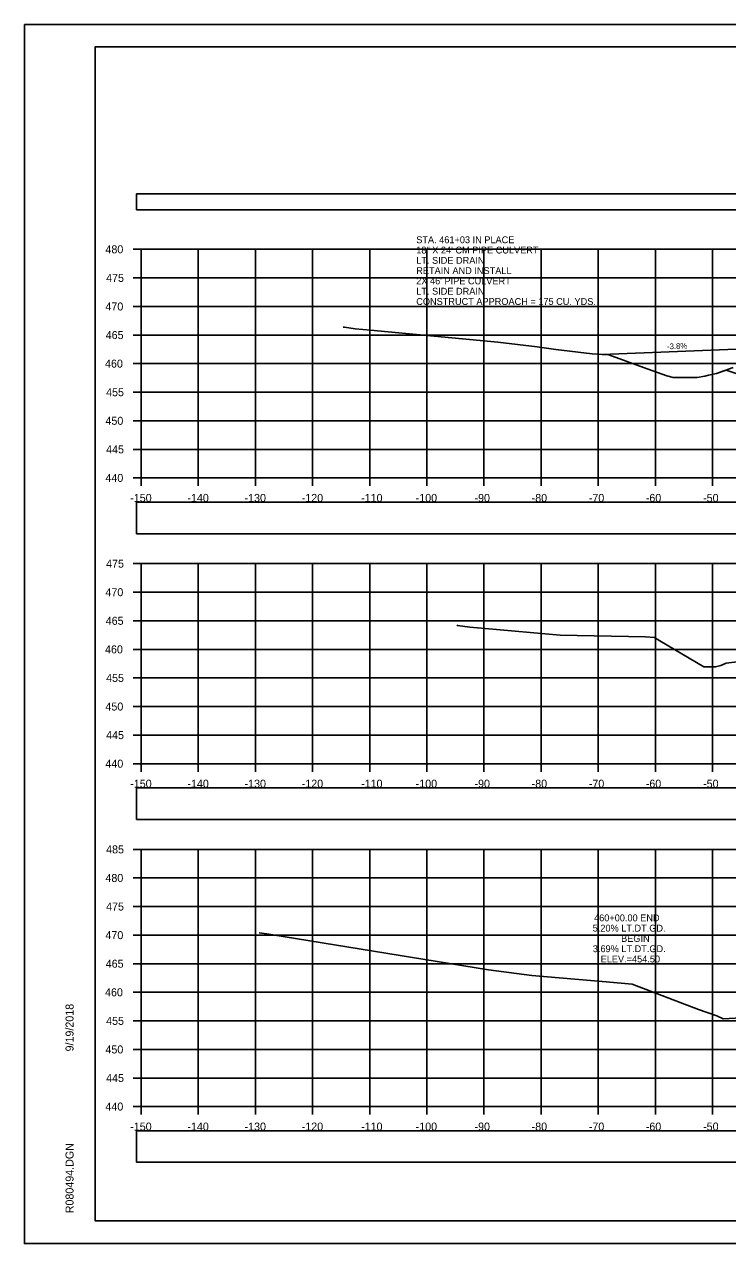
# Model space of a CAD drawing. Extents: x 1376273 to 1384221, y 378927 to 384592.
# Drawn here: x 1383887.5 to 1384010.5, y 380538.5 to 380751.8 of the extents above; entities that cross this region are included whole.
import ezdxf

# ---------------------------------------------------------------- set-up
doc = ezdxf.new("R2010")
doc.units = 0
for name, color, linetype in [('R_Axis', 7, 'Continuous'), ('R_Axis Annot', 7, 'Continuous'), ('R_Border', 7, 'Continuous'), ('R_Drive', 7, 'Continuous'), ('R_Exist Surface', 7, 'Continuous'), ('R_Grid', 7, 'Continuous'), ('R_No Plot', 7, 'Continuous'), ('R_Xsect Elev', 7, 'Continuous'), ('T_Notes', 7, 'Continuous')]:
    doc.layers.add(name, color=color, linetype=linetype)

msp = doc.modelspace()

# ---------------------------------------------------------------- linework, layer by layer
at = {"layer": 'R_Axis'}
for p, q in [((1383906.51, 380712.49), (1383907.91, 380712.49)), ((1383907.91, 380672.49), (1383907.91, 380712.49)), ((1383906.51, 380707.49), (1383907.91, 380707.49)), ((1383906.51, 380702.49), (1383907.91, 380702.49)), ((1383906.51, 380697.49), (1383907.91, 380697.49)), ((1383906.51, 380692.49), (1383907.91, 380692.49)), ((1383906.51, 380687.49), (1383907.91, 380687.49)), ((1383906.51, 380682.49), (1383907.91, 380682.49)), ((1383906.51, 380677.49), (1383907.91, 380677.49)), ((1383906.51, 380672.49), (1383907.91, 380672.49)), ((1383907.91, 380672.49), (1384207.91, 380672.49)), ((1383907.91, 380671.09), (1383907.91, 380672.49)), ((1383917.91, 380671.09), (1383917.91, 380672.49)), ((1383927.91, 380671.09), (1383927.91, 380672.49)), ((1383937.91, 380671.09), (1383937.91, 380672.49)), ((1383947.91, 380671.09), (1383947.91, 380672.49)), ((1383957.91, 380671.09), (1383957.91, 380672.49)), ((1383967.91, 380671.09), (1383967.91, 380672.49)), ((1383977.91, 380671.09), (1383977.91, 380672.49)), ((1383987.91, 380671.09), (1383987.91, 380672.49)), ((1383997.91, 380671.09), (1383997.91, 380672.49)), ((1384007.91, 380671.09), (1384007.91, 380672.49)), ((1383906.51, 380657.49), (1383907.91, 380657.49)), ((1383907.91, 380622.49), (1383907.91, 380657.49)), ((1383906.51, 380652.49), (1383907.91, 380652.49)), ((1383906.51, 380647.49), (1383907.91, 380647.49)), ((1383906.51, 380642.49), (1383907.91, 380642.49)), ((1383906.51, 380637.49), (1383907.91, 380637.49)), ((1383906.51, 380632.49), (1383907.91, 380632.49)), ((1383906.51, 380627.49), (1383907.91, 380627.49)), ((1383906.51, 380622.49), (1383907.91, 380622.49)), ((1383907.91, 380622.49), (1384207.91, 380622.49)), ((1383907.91, 380621.09), (1383907.91, 380622.49)), ((1383917.91, 380621.09), (1383917.91, 380622.49)), ((1383927.91, 380621.09), (1383927.91, 380622.49)), ((1383937.91, 380621.09), (1383937.91, 380622.49)), ((1383947.91, 380621.09), (1383947.91, 380622.49)), ((1383957.91, 380621.09), (1383957.91, 380622.49)), ((1383967.91, 380621.09), (1383967.91, 380622.49)), ((1383977.91, 380621.09), (1383977.91, 380622.49)), ((1383987.91, 380621.09), (1383987.91, 380622.49)), ((1383997.91, 380621.09), (1383997.91, 380622.49)), ((1384007.91, 380621.09), (1384007.91, 380622.49)), ((1383906.51, 380607.49), (1383907.91, 380607.49)), ((1383907.91, 380562.49), (1383907.91, 380607.49)), ((1383906.51, 380602.49), (1383907.91, 380602.49)), ((1383906.51, 380597.49), (1383907.91, 380597.49)), ((1383906.51, 380592.49), (1383907.91, 380592.49)), ((1383906.51, 380587.49), (1383907.91, 380587.49)), ((1383906.51, 380582.49), (1383907.91, 380582.49)), ((1383906.51, 380577.49), (1383907.91, 380577.49)), ((1383906.51, 380572.49), (1383907.91, 380572.49)), ((1383906.51, 380567.49), (1383907.91, 380567.49)), ((1383906.51, 380562.49), (1383907.91, 380562.49)), ((1383907.91, 380562.49), (1384207.91, 380562.49)), ((1383907.91, 380561.09), (1383907.91, 380562.49)), ((1383917.91, 380561.09), (1383917.91, 380562.49)), ((1383927.91, 380561.09), (1383927.91, 380562.49)), ((1383937.91, 380561.09), (1383937.91, 380562.49)), ((1383947.91, 380561.09), (1383947.91, 380562.49)), ((1383957.91, 380561.09), (1383957.91, 380562.49)), ((1383967.91, 380561.09), (1383967.91, 380562.49)), ((1383977.91, 380561.09), (1383977.91, 380562.49)), ((1383987.91, 380561.09), (1383987.91, 380562.49)), ((1383997.91, 380561.09), (1383997.91, 380562.49)), ((1384007.91, 380561.09), (1384007.91, 380562.49))]:
    msp.add_line(p, q, dxfattribs=at)
at = {"layer": 'R_Axis Annot'}
for points in [[(1383907.13, 380719.38), (1384208.93, 380719.38), (1384208.93, 380722.2), (1383907.13, 380722.2)], [(1383907.13, 380662.71), (1384208.93, 380662.71), (1384208.93, 380668.23), (1383907.13, 380668.23)], [(1383907.13, 380612.74), (1384208.93, 380612.74), (1384208.93, 380618.27), (1383907.13, 380618.27)], [(1383907.13, 380552.74), (1384208.93, 380552.74), (1384208.93, 380558.26), (1383907.13, 380558.26)]]:
    msp.add_lwpolyline(points, close=True, dxfattribs=at)
at = {"layer": 'R_Border'}
for p, q in [((1383899.91, 380747.95), (1384216.09, 380747.95)), ((1383899.91, 380542.49), (1383899.91, 380747.95)), ((1383899.91, 380542.49), (1383899.91, 380542.49)), ((1384216.09, 380542.49), (1383899.91, 380542.49))]:
    msp.add_line(p, q, dxfattribs=at)
at = {"layer": 'R_Drive'}
msp.add_line((1384014.92, 380695.11), (1383988.58, 380694.1), dxfattribs=at)
at = {"layer": 'R_Exist Surface'}
for points in [[(1383943.26, 380698.88), (1383943.48, 380698.85), (1383945.39, 380698.6), (1383948.03, 380698.37), (1383970.36, 380696.22), (1383977.24, 380695.44), (1383980.5, 380694.97), (1383986.85, 380694.22), (1383989.78, 380694.02), (1383995.8, 380691.81), (1383999.93, 380690.36), (1384000.99, 380690.08), (1384002.57, 380690.09), (1384005.19, 380690.09), (1384006.57, 380690.3), (1384007.19, 380690.48), (1384008.57, 380690.74), (1384011.5, 380691.8)], [(1383963.14, 380646.7), (1383963.27, 380646.68), (1383965.43, 380646.39), (1383968.1, 380646.15), (1383981.26, 380644.98), (1383996.19, 380644.66), (1383997.75, 380644.58), (1383998.65, 380644.01), (1384006.4, 380639.45), (1384007.7, 380639.44), (1384008.43, 380639.41), (1384009.33, 380639.68), (1384010.28, 380640.09), (1384012.18, 380640.31)], [(1383928.55, 380592.92), (1383929.94, 380592.72), (1383930.61, 380592.62), (1383968.7, 380586.41), (1383976.3, 380585.42), (1383989.28, 380584.33), (1383993.82, 380583.93), (1384005.47, 380579.45), (1384008.66, 380578.37), (1384009.75, 380577.87), (1384012.91, 380578.02)]]:
    msp.add_lwpolyline(points, dxfattribs=at)
at = {"layer": 'R_Grid'}
for p, q in [((1383907.91, 380712.49), (1384207.91, 380712.49)), ((1383907.91, 380672.49), (1383907.91, 380712.49)), ((1383917.91, 380672.49), (1383917.91, 380712.49)), ((1383927.91, 380672.49), (1383927.91, 380712.49)), ((1383937.91, 380672.49), (1383937.91, 380712.49)), ((1383947.91, 380672.49), (1383947.91, 380712.49)), ((1383957.91, 380672.49), (1383957.91, 380712.49)), ((1383967.91, 380672.49), (1383967.91, 380712.49)), ((1383977.91, 380672.49), (1383977.91, 380712.49)), ((1383987.91, 380672.49), (1383987.91, 380712.49)), ((1383997.91, 380672.49), (1383997.91, 380712.49)), ((1384007.91, 380672.49), (1384007.91, 380712.49)), ((1383907.91, 380707.49), (1384207.91, 380707.49)), ((1383907.91, 380702.49), (1384207.91, 380702.49)), ((1383907.91, 380697.49), (1384207.91, 380697.49)), ((1383907.91, 380692.49), (1384207.91, 380692.49)), ((1383907.91, 380687.49), (1384207.91, 380687.49)), ((1383907.91, 380682.49), (1384207.91, 380682.49)), ((1383907.91, 380677.49), (1384207.91, 380677.49)), ((1383907.91, 380672.49), (1384207.91, 380672.49)), ((1383907.91, 380657.49), (1384207.91, 380657.49)), ((1383907.91, 380622.49), (1383907.91, 380657.49)), ((1383917.91, 380622.49), (1383917.91, 380657.49)), ((1383927.91, 380622.49), (1383927.91, 380657.49)), ((1383937.91, 380622.49), (1383937.91, 380657.49)), ((1383947.91, 380622.49), (1383947.91, 380657.49)), ((1383957.91, 380622.49), (1383957.91, 380657.49)), ((1383967.91, 380622.49), (1383967.91, 380657.49)), ((1383977.91, 380622.49), (1383977.91, 380657.49)), ((1383987.91, 380622.49), (1383987.91, 380657.49)), ((1383997.91, 380622.49), (1383997.91, 380657.49)), ((1384007.91, 380622.49), (1384007.91, 380657.49)), ((1383907.91, 380652.49), (1384207.91, 380652.49)), ((1383907.91, 380647.49), (1384207.91, 380647.49)), ((1383907.91, 380642.49), (1384207.91, 380642.49)), ((1383907.91, 380637.49), (1384207.91, 380637.49)), ((1383907.91, 380632.49), (1384207.91, 380632.49)), ((1383907.91, 380627.49), (1384207.91, 380627.49)), ((1383907.91, 380622.49), (1384207.91, 380622.49)), ((1383907.91, 380607.49), (1384207.91, 380607.49)), ((1383907.91, 380562.49), (1383907.91, 380607.49)), ((1383917.91, 380562.49), (1383917.91, 380607.49)), ((1383927.91, 380562.49), (1383927.91, 380607.49)), ((1383937.91, 380562.49), (1383937.91, 380607.49)), ((1383947.91, 380562.49), (1383947.91, 380607.49)), ((1383957.91, 380562.49), (1383957.91, 380607.49)), ((1383967.91, 380562.49), (1383967.91, 380607.49)), ((1383977.91, 380562.49), (1383977.91, 380607.49)), ((1383987.91, 380562.49), (1383987.91, 380607.49)), ((1383997.91, 380562.49), (1383997.91, 380607.49)), ((1384007.91, 380562.49), (1384007.91, 380607.49)), ((1383907.91, 380602.49), (1384207.91, 380602.49)), ((1383907.91, 380597.49), (1384207.91, 380597.49)), ((1383907.91, 380592.49), (1384207.91, 380592.49)), ((1383907.91, 380587.49), (1384207.91, 380587.49)), ((1383907.91, 380582.49), (1384207.91, 380582.49)), ((1383907.91, 380577.49), (1384207.91, 380577.49)), ((1383907.91, 380572.49), (1384207.91, 380572.49)), ((1383907.91, 380567.49), (1384207.91, 380567.49)), ((1383907.91, 380562.49), (1384207.91, 380562.49))]:
    msp.add_line(p, q, dxfattribs=at)
at = {"layer": 'R_No Plot'}
for p, q in [((1383887.51, 380751.85), (1384220.84, 380751.85)), ((1383887.51, 380538.52), (1384220.84, 380538.52))]:
    msp.add_line(p, q, dxfattribs=at)
for points in [[(1383887.5, 380751.85), (1384220.84, 380751.85), (1384220.84, 380538.51), (1383887.5, 380538.51)], [(1384133.83, 380747.95), (1384133.83, 380738.07), (1384169.56, 380738.07), (1384169.56, 380735.15), (1384192.76, 380735.15), (1384192.76, 380710.82), (1384216.09, 380710.82), (1384216.09, 380542.49), (1383899.91, 380542.49), (1383899.91, 380747.95)]]:
    msp.add_lwpolyline(points, close=True, dxfattribs=at)
at = {"layer": 'T_Notes'}
msp.add_line((1384014.92, 380695.11), (1383988.58, 380694.1), dxfattribs=at)
for points in [[(1383988.58, 380694.1), (1383989.78, 380694.02), (1383995.8, 380691.81), (1383999.93, 380690.36), (1384000.99, 380690.08), (1384002.57, 380690.09), (1384005.19, 380690.09), (1384006.57, 380690.3), (1384007.19, 380690.48), (1384008.57, 380690.74), (1384010.3, 380691.36)], [(1384010.3, 380691.36), (1384016.08, 380689.44), (1384022.44, 380691.56), (1384023.91, 380692.05)]]:
    msp.add_lwpolyline(points, dxfattribs=at)

# ---------------------------------------------------------------- texts
at = {"layer": 'R_Axis Annot'}
for s, p in [('480', (1383901.68, 380711.79)), ('475', (1383901.8, 380706.79)), ('470', (1383901.68, 380701.79)), ('465', (1383901.73, 380696.79)), ('460', (1383901.61, 380691.79)), ('455', (1383901.8, 380686.79)), ('450', (1383901.68, 380681.79)), ('445', (1383901.8, 380676.79)), ('440', (1383901.68, 380671.79)), ('-150', (1383906.02, 380668.29)), ('-140', (1383916.02, 380668.29)), ('-130', (1383926.02, 380668.29)), ('-120', (1383936.02, 380668.29)), ('-110', (1383946.41, 380668.29)), ('-100', (1383955.96, 380668.29)), ('-90', (1383966.25, 380668.29)), ('-80', (1383976.25, 380668.29)), ('-70', (1383986.25, 380668.29)), ('-60', (1383996.22, 380668.29)), ('-50', (1384006.25, 380668.29)), ('475', (1383901.8, 380656.79)), ('470', (1383901.68, 380651.79)), ('465', (1383901.73, 380646.79)), ('460', (1383901.61, 380641.79)), ('455', (1383901.8, 380636.79)), ('450', (1383901.68, 380631.79)), ('445', (1383901.8, 380626.79)), ('440', (1383901.68, 380621.79)), ('-150', (1383906.02, 380618.29)), ('-140', (1383916.02, 380618.29)), ('-130', (1383926.02, 380618.29)), ('-120', (1383936.02, 380618.29)), ('-110', (1383946.41, 380618.29)), ('-100', (1383955.96, 380618.29)), ('-90', (1383966.25, 380618.29)), ('-80', (1383976.25, 380618.29)), ('-70', (1383986.25, 380618.29)), ('-60', (1383996.22, 380618.29)), ('-50', (1384006.25, 380618.29)), ('485', (1383901.8, 380606.79)), ('480', (1383901.68, 380601.79)), ('475', (1383901.8, 380596.79)), ('470', (1383901.68, 380591.79)), ('465', (1383901.73, 380586.79)), ('460', (1383901.61, 380581.79)), ('455', (1383901.8, 380576.79)), ('450', (1383901.68, 380571.79)), ('445', (1383901.8, 380566.79)), ('440', (1383901.68, 380561.79)), ('-150', (1383906.02, 380558.29)), ('-140', (1383916.02, 380558.29)), ('-130', (1383926.02, 380558.29)), ('-120', (1383936.02, 380558.29)), ('-110', (1383946.41, 380558.29)), ('-100', (1383955.96, 380558.29)), ('-90', (1383966.25, 380558.29)), ('-80', (1383976.25, 380558.29)), ('-70', (1383986.25, 380558.29)), ('-60', (1383996.22, 380558.29)), ('-50', (1384006.25, 380558.29))]:
    msp.add_text(s, height=1.4, dxfattribs=at).set_placement(p)
at = {"layer": 'R_Border'}
for s, p in [('9/19/2018', (1383896.1, 380572.14)), ('R080494.DGN', (1383896.1, 380543.82))]:
    msp.add_text(s, height=1.4, rotation=90, dxfattribs=at).set_placement(p)
at = {"layer": 'R_Drive'}
for s, p in [('STA. 461+03 IN PLACE', (1383956.06, 380713.56)), ('18" X 24\' CM PIPE CULVERT', (1383956.06, 380711.76)), ('LT. SIDE DRAIN', (1383956.06, 380709.96)), ("2X 46' PIPE CULVERT", (1383956.06, 380706.36)), ('RETAIN AND INSTALL', (1383956.06, 380708.16)), ('LT. SIDE DRAIN', (1383956.06, 380704.56)), ('CONSTRUCT APPROACH = 175 CU. YDS.', (1383956.06, 380702.76))]:
    msp.add_text(s, height=1.2, dxfattribs=at).set_placement(p)
msp.add_text('-3.8%', height=1, rotation=2.1915, dxfattribs=at).set_placement((1383999.97, 380694.99))
at = {"layer": 'R_Xsect Elev'}
for s, p in [('5.20% LT.DT.GD.', (1383986.93, 380593.11)), ('460+00.00 END', (1383987.17, 380594.91)), ('BEGIN', (1383991.9, 380591.31)), ('3.69% LT.DT.GD.', (1383986.95, 380589.51)), ('ELEV.=454.50', (1383988.32, 380587.71))]:
    msp.add_text(s, height=1.2, rotation=360, dxfattribs=at).set_placement(p)

doc.saveas('drawing.dxf')
